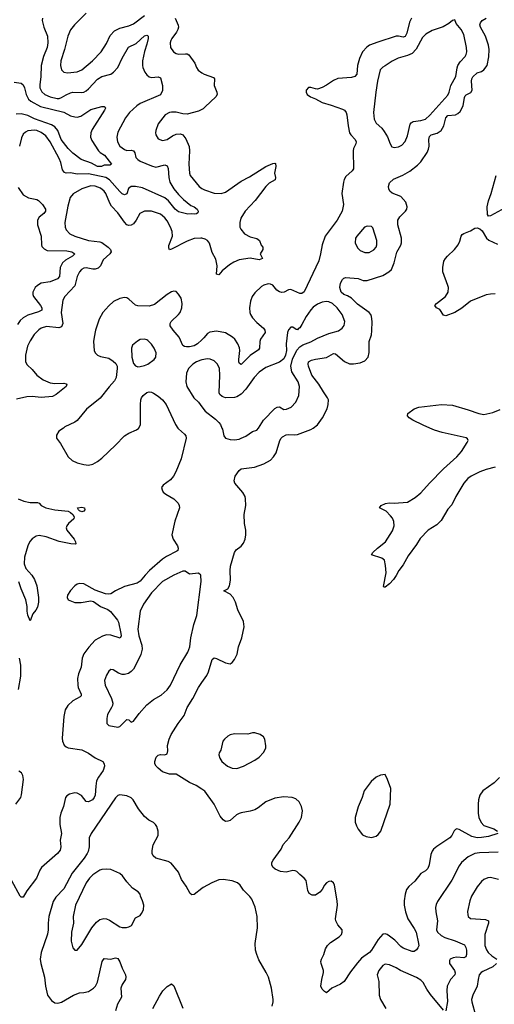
# Model space of a CAD drawing. Header units: inches. Extents: x 1954678 to 2060271, y 904822 to 1016299.
# Tile 370 of 403: x 2048378 to 2052603, y 984868 to 993636. Entities that reach past the tile are written whole.
import ezdxf

# ---------------------------------------------------------------- set-up
doc = ezdxf.new("R2010")
doc.units = ezdxf.units.IN
doc.header["$MEASUREMENT"] = 0
for name, color, linetype in [('C0948', 7, 'Continuous'), ('C0949', 7, 'Continuous'), ('C0958', 7, 'Continuous'), ('C0959', 7, 'Continuous')]:
    doc.layers.add(name, color=color, linetype=linetype)

msp = doc.modelspace()

# ---------------------------------------------------------------- linework, layer by layer
at = {"layer": 'C0948', "color": 5}
for points, elevation in [([(2049785.5, 990000), (2049790, 989993.7), (2049844.8, 989944.8), (2049856.4, 989930), (2049859.5, 989910), (2049814.3, 989725.7), (2049768.9, 989610), (2049747.5, 989572.5), (2049720.2, 989539.8), (2049656, 989490), (2049641, 989470), (2049644.7, 989450), (2049656, 989430), (2049678, 989410), (2049750, 989368.2), (2049788.2, 989330), (2049798.4, 989310), (2049801.3, 989290), (2049759.6, 989170), (2049733.1, 989050), (2049742.6, 989010), (2049781.5, 988950), (2049788.9, 988930), (2049784.4, 988910), (2049776.3, 988903.7), (2049684.2, 988855.8), (2049650, 988830.8), (2049532.9, 988730), (2049493.5, 988690), (2049450, 988635.4), (2049422.9, 988617.1), (2049310, 988589.8), (2049230, 988551.1), (2049190, 988524.7), (2049170, 988518.9), (2049142, 988522), (2049050, 988556.3), (2048950, 988611.2), (2048910, 988615.6), (2048890, 988609.5), (2048870, 988594), (2048830, 988552), (2048802.6, 988510), (2048801.3, 988490), (2048810, 988470.8), (2048870, 988447), (2048925.7, 988445.7), (2049010, 988460.9), (2049036.1, 988456.1), (2049096.3, 988410), (2049163.1, 988383.1), (2049187.3, 988367.3), (2049248.1, 988290), (2049258.4, 988270), (2049279, 988170), (2049280.8, 988150), (2049272.9, 988127.1), (2049190, 988155.3), (2049150, 988156.8), (2049113.9, 988146.1), (2049050, 988109.7), (2048992.4, 988047.6), (2048950.1, 987989.9), (2048934, 987950), (2048925.8, 987870), (2048901.5, 987810), (2048893.7, 987770), (2048895, 987710), (2048899.3, 987690), (2048926.2, 987630), (2048923.9, 987616.1), (2048915.1, 987604.9), (2048850.1, 987569.9), (2048807.6, 987530), (2048783.2, 987490), (2048769.3, 987430), (2048757.1, 987237.1), (2048759, 987210), (2048774.5, 987174.5), (2048790, 987160.3), (2048810, 987151.7), (2048930, 987133.4), (2048990, 987105.2), (2049050, 987063.6), (2049116.4, 987030), (2049130.2, 987010.2), (2049131.5, 986990), (2049120.3, 986950), (2049078.3, 986890), (2049062.9, 986857.1), (2049055, 986810), (2049050.2, 986730), (2049041.3, 986710), (2049025.3, 986690), (2048990, 986669.7), (2048970, 986673.6), (2048926.7, 986726.7), (2048890, 986748), (2048870, 986749.6), (2048821.1, 986738.9), (2048796.2, 986723.8), (2048784.9, 986710), (2048768.9, 986630), (2048744.4, 986570), (2048734.4, 986530), (2048735.2, 986470), (2048749.1, 986390), (2048738.7, 986330), (2048743.7, 986270), (2048739.3, 986240.7), (2048714.9, 986210), (2048572.9, 986087.1), (2048557.7, 986062.3), (2048527, 985990), (2048441.8, 985878.2), (2048410, 985820.9), (2048390, 985820.9), (2048382.9, 985830), (2048306.8, 985966.8)], 620), ([(2048766.4, 990000), (2048727.5, 989972.5), (2048704.7, 989935.3), (2048705.5, 989910), (2048741.7, 989861.7), (2048810, 989744.4), (2048843.8, 989710), (2048890, 989688.9), (2048950, 989674.3), (2048990, 989669.2), (2049030, 989678.8), (2049070, 989701.6), (2049110, 989733), (2049230, 989846), (2049310, 989931.2), (2049350, 989954.7), (2049416.9, 989983.1), (2049438.9, 990000)], 620), ([(2048364.4, 989370), (2048414, 989350), (2048470, 989336.3), (2048535.8, 989335.8), (2048550.4, 989330.4), (2048568.2, 989310), (2048610.7, 989290), (2048691.1, 989271.1), (2048810, 989258.4), (2048830, 989249.1), (2048850.9, 989230.9), (2048862.8, 989210), (2048859.5, 989190), (2048811.3, 989148.7), (2048797.6, 989130), (2048792.4, 989110), (2048796.4, 989090), (2048863.7, 989010), (2048874.9, 988985.1), (2048877.3, 988970), (2048873.3, 988966.7), (2048831.6, 988968.4), (2048730, 988988), (2048612.4, 989032.4), (2048550, 989042.1), (2048523.6, 989036.4), (2048487.3, 989012.7), (2048468.2, 988990), (2048448.9, 988951.1), (2048421.7, 988850), (2048418.8, 988790), (2048433.5, 988750), (2048486.4, 988690), (2048510, 988650.5), (2048530, 988594.8), (2048545, 988490), (2048543.9, 988450), (2048535.1, 988404.9), (2048521.4, 988378.6), (2048494.6, 988345.4), (2048470, 988282), (2048450, 988332.7), (2048443.2, 988370), (2048444.4, 988410), (2048432.7, 988470), (2048390.8, 988569.2), (2048370.9, 988630.9)], 580), ([(2048368.3, 987670), (2048387.1, 987790), (2048387.5, 987887.5), (2048376.1, 987950)], 620), ([(2050000, 986783.7), (2049950, 986815.1), (2049890, 986842.7), (2049770, 986918), (2049710, 986917), (2049650, 986939.5), (2049610, 986969.5), (2049592.3, 986990), (2049579.3, 987010), (2049579.3, 987030), (2049593.2, 987070), (2049610, 987086.8), (2049630, 987092.4), (2049670, 987090.6), (2049690, 987098), (2049695.9, 987124.1), (2049694, 987174), (2049708, 987230), (2049726, 987270), (2049789.6, 987370), (2049841.7, 987438.3), (2049869.7, 987510), (2049919.7, 987590), (2049969.8, 987690.2), (2050000, 987734.2)], 620), ([(2048343.6, 986650), (2048387.1, 986710), (2048393.3, 986733.3), (2048410.5, 986870), (2048405.2, 986905.2), (2048393.5, 986930), (2048370, 986943.5)], 620), ([(2050000, 985899.9), (2049930, 985844.5), (2049910, 985842.7), (2049893.8, 985853.8), (2049860.1, 985920.1), (2049818.8, 985978.8), (2049790, 986045.2), (2049724.9, 986124.9), (2049700.5, 986140.5), (2049589, 986170), (2049565.2, 986190), (2049558, 986210), (2049558, 986238), (2049567, 986287), (2049609.6, 986370), (2049609.7, 986410), (2049598, 986450), (2049587.3, 986470), (2049570, 986487.3), (2049527.7, 986507.7), (2049490, 986541.6), (2049434.7, 986610), (2049387.3, 986690), (2049370, 986705.6), (2049330, 986723.6), (2049270, 986733.6), (2049250, 986727.3), (2049230, 986707.6), (2049013.4, 986390), (2048996.9, 986350), (2048995.9, 986270), (2048987, 986230), (2048977.3, 986210), (2048951, 986169), (2048844.3, 986035.7), (2048770, 985896.4), (2048698.7, 985821.3), (2048676.1, 985783.9), (2048637.5, 985650), (2048631.2, 985590), (2048632.3, 985530), (2048626.2, 985493.8), (2048570.3, 985330), (2048561.1, 985270), (2048565.3, 985230), (2048599.5, 985110), (2048606.5, 985030), (2048626.5, 984950), (2048660.5, 984900.5), (2048690, 984882), (2048710, 984878), (2048730, 984879.5), (2048750, 984887.4), (2048857.2, 984950), (2048910, 984968.5), (2048950, 984971.8), (2048990, 984981.7), (2049035.6, 985010), (2049052.8, 985030), (2049070, 985064), (2049112.2, 985247.8), (2049130, 985275.5), (2049190, 985268.9), (2049230, 985281.3), (2049250, 985277.1), (2049270, 985247.3), (2049290.3, 985190), (2049318.4, 985130), (2049322.4, 985110), (2049319.3, 985090), (2049290, 985044), (2049278.4, 985010), (2049284.4, 984930), (2049248.9, 984870), (2049231.4, 984808.6)], 640), ([(2049563, 984830), (2049620.8, 984939.2), (2049652.7, 984987.3), (2049690, 985026.8), (2049730, 985051.3), (2049750, 985031.3), (2049830, 984834)], 640)]:
    msp.add_lwpolyline(points, dxfattribs=dict(at, elevation=elevation))
for points, elevation in [([(2048930, 989252.3), (2048910, 989263), (2048901.6, 989270), (2048892.3, 989290), (2048930, 989296.5), (2048954.8, 989290), (2048956.3, 989270), (2048950, 989259)], 580), ([(2049850, 988725.2), (2049830, 988725.1), (2049750, 988689.7), (2049650, 988632.8), (2049550, 988531.1), (2049479.5, 988430), (2049451.4, 988368.6), (2049429.2, 988210), (2049436.9, 988150), (2049465.4, 988065.4), (2049467, 988030), (2049456.3, 987983.7), (2049417.8, 987902.2), (2049390, 987853.7), (2049370, 987831.1), (2049345.9, 987814.1), (2049310, 987803.6), (2049290, 987805.1), (2049257.7, 987817.7), (2049210, 987846), (2049190, 987849), (2049170, 987835.3), (2049150, 987799), (2049132.7, 987750), (2049134.4, 987730), (2049139.5, 987710), (2049194.9, 987590), (2049207, 987550), (2049204.9, 987530), (2049195.8, 987510), (2049158.7, 987450), (2049152.7, 987412.7), (2049154.8, 987370), (2049170.7, 987350.7), (2049250, 987336.4), (2049270, 987341.3), (2049330, 987404.9), (2049350, 987401), (2049370, 987380.7), (2049390, 987390.6), (2049441.4, 987458.6), (2049510, 987534.4), (2049570, 987583), (2049638.3, 987621.7), (2049690, 987668), (2049720.5, 987710), (2049807.1, 987890), (2049875.2, 988004.8), (2049892.4, 988050), (2049902.2, 988130), (2049927.1, 988250), (2049955.8, 988330), (2049994.5, 988634.5), (2049989.5, 988689.5), (2049970, 988706), (2049890, 988699.3)], 640), ([(2049152.1, 986072.1), (2049110, 986067.6), (2049090, 986061.6), (2049030, 986020.4), (2048999.6, 985990), (2048970, 985949.6), (2048875.3, 985750), (2048854.6, 985650), (2048856.9, 985590), (2048838.3, 985510), (2048834.9, 985430), (2048851.9, 985371.9), (2048870, 985350.7), (2048890, 985350.6), (2048930, 985399.3), (2049021, 985550), (2049061.6, 985598.4), (2049090, 985621.5), (2049127, 985633), (2049150, 985630.2), (2049177.4, 985617.4), (2049270, 985558.4), (2049290, 985550.4), (2049327.7, 985552.3), (2049350, 985557.1), (2049373.2, 985570), (2049410, 985638), (2049450, 985658), (2049463.2, 985676.8), (2049478.4, 985710), (2049483.6, 985750), (2049471.5, 985790), (2049452, 985830), (2049449, 985850), (2049432.7, 985870), (2049382.4, 985902.4), (2049330, 985957.2), (2049292.5, 986012.5), (2049270, 986032), (2049190, 986069.4)], 660)]:
    msp.add_lwpolyline(points, close=True, dxfattribs=dict(at, elevation=elevation))
at = {"layer": 'C0949', "color": 5}
for points, elevation in [([(2048970, 993693.7), (2048865.3, 993590), (2048830, 993547.3), (2048805.5, 993490), (2048777.2, 993370), (2048744.7, 993270), (2048740.9, 993230), (2048750.3, 993190.3), (2048770, 993167.7), (2048803.7, 993163.7), (2048890, 993173.4), (2048930, 993190.3), (2049025.1, 993270), (2049103.5, 993350), (2049150, 993423), (2049183.9, 993496.1), (2049221.7, 993538.4), (2049270, 993562.3), (2049350, 993582.4), (2049390, 993599.1), (2049490, 993674)], 580), ([(2048581.6, 993650), (2048577.1, 993630), (2048592.2, 993570), (2048624.4, 993490), (2048629.3, 993430), (2048623.5, 993390), (2048591, 993310), (2048568.4, 993230), (2048564.8, 993130), (2048556, 993056), (2048558.4, 993030), (2048574.4, 992994.4), (2048600.3, 992970), (2048650, 992950.2), (2048710, 992934), (2048730, 992935.5), (2048750, 992944), (2048790, 992968.7), (2048830, 992986.4), (2048850.2, 992990.2), (2048930, 992986.7), (2048950, 992991.4), (2048970, 993002), (2048990, 993020.8), (2049071.7, 993108.2), (2049110, 993129.2), (2049190, 993152.2), (2049212, 993168), (2049250, 993210.3), (2049290, 993292.9), (2049346.9, 993393.1), (2049414.7, 993425.3), (2049490, 993493.4), (2049510, 993498.7), (2049515.8, 993495.8), (2049520.4, 993490), (2049520.8, 993470), (2049510, 993417.2), (2049488.2, 993351.8), (2049471.1, 993270), (2049470.2, 993230), (2049475.2, 993210), (2049491.4, 993170), (2049510, 993144.2), (2049530, 993126.7), (2049550, 993120.7), (2049610, 993128.9), (2049630, 993119.1), (2049650.2, 993050), (2049650, 993004.5), (2049630, 992967.7), (2049450, 992890.7), (2049420.8, 992870), (2049355.6, 992810), (2049318.9, 992761.1), (2049250, 992634), (2049242.7, 992590), (2049249.3, 992550), (2049269.5, 992509.4), (2049310, 992481.3), (2049330, 992472.3), (2049370, 992473.4), (2049390, 992468.4), (2049402.3, 992450), (2049412.6, 992410), (2049428.9, 992390), (2049450, 992378), (2049550, 992334.3), (2049590, 992322.9), (2049670, 992342.8), (2049690, 992336.4), (2049700.2, 992310), (2049705.6, 992230), (2049714, 992190), (2049749.3, 992130), (2049790, 992079.1), (2049834.7, 992034.7), (2049902, 991982), (2049930.5, 991970), (2049957.1, 991950), (2049965.5, 991930), (2049963.5, 991916.5), (2049952.7, 991907.3), (2049935.1, 991904.9), (2049910, 991908.2), (2049875.4, 991904.6), (2049790, 991925.4), (2049761.5, 991950), (2049702.6, 992022.6), (2049670, 992049.9), (2049470, 992139), (2049410, 992150.5), (2049370, 992149.8), (2049347.5, 992132.5), (2049330, 992087), (2049310, 992076.9), (2049290, 992086.4), (2049270, 992105), (2049176.4, 992210), (2049143.5, 992230), (2048990, 992264), (2048890, 992261.2), (2048830, 992272.1), (2048790, 992269.8), (2048775.8, 992275.8), (2048759.4, 992299.4), (2048745.1, 992365.1), (2048730, 992401.1), (2048649.8, 992550), (2048610, 992601.6), (2048570, 992632.9), (2048530, 992649.1), (2048510, 992651.9), (2048450, 992646.4), (2048430, 992636), (2048410, 992616.3), (2048394.2, 992585.8), (2048376.9, 992510)], 560), ([(2049760.9, 993650), (2049787.4, 993587.4), (2049790.2, 993570), (2049786, 993550), (2049774.3, 993525.7), (2049731.7, 993470), (2049721.7, 993450), (2049716, 993430), (2049721.1, 993390), (2049746.4, 993350), (2049770, 993334.9), (2049790.3, 993330.3), (2049853.8, 993333.8), (2049870, 993331.7), (2049883.4, 993323.4), (2049936.4, 993250), (2049950.3, 993210.3), (2049967, 993187), (2050000, 993163.6)], 580), ([(2048330, 993080.9), (2048390, 993071.5), (2048410, 993057.6), (2048422, 993030), (2048435.1, 992970), (2048457.2, 992930), (2048476.8, 992910), (2048562.4, 992862.4), (2048770, 992813.8), (2048830, 992781.2), (2048870, 992770.2), (2048890.7, 992769.3), (2048922.1, 992777.9), (2049010, 992835.3), (2049110, 992864), (2049130, 992864.7), (2049138.8, 992858.8), (2049141, 992850), (2049133.4, 992830), (2049022.9, 992657.1), (2049010.3, 992630), (2049007.6, 992590), (2049021, 992561), (2049080.3, 992470), (2049094.5, 992454.5), (2049131.7, 992430), (2049194.8, 992350), (2049179.3, 992340.7), (2049130, 992342), (2049104.7, 992330), (2049070, 992329.2), (2049017.3, 992357.3), (2048926, 992390), (2048850, 992447.4), (2048810, 992489.8), (2048748.1, 992570), (2048715.8, 992650), (2048690, 992682.6), (2048660.1, 992700.1), (2048510, 992753), (2048450, 992783.4), (2048390, 992799.4), (2048345, 992795)], 540), ([(2050000, 992838), (2049970, 992821.5), (2049870, 992794.8), (2049830, 992797.7), (2049770, 992813.7), (2049730, 992813.7), (2049710, 992809.6), (2049673.4, 992790), (2049610.4, 992710), (2049588.4, 992650), (2049586.4, 992630), (2049590.6, 992610), (2049610, 992574.8), (2049650, 992560.5), (2049690, 992570.5), (2049737.4, 992602.6), (2049770, 992617.4), (2049810, 992619.6), (2049831.1, 992611.1), (2049856.5, 992576.5), (2049886, 992506), (2049889.3, 992470), (2049882.2, 992350), (2049889.1, 992270), (2049896, 992250), (2049974, 992150), (2050000, 992134.4)], 580), ([(2050000, 991689.7), (2049990, 991692.2), (2049930, 991686.9), (2049870, 991665), (2049730, 991592.1), (2049710, 991588.3), (2049704.2, 991604.2), (2049706.3, 991626.3), (2049737.3, 991710), (2049736.4, 991750), (2049721.4, 991790), (2049690, 991844.7), (2049670, 991872.6), (2049630, 991903.5), (2049550, 991931.2), (2049490, 991931.3), (2049448.4, 991910), (2049414.3, 991850), (2049390, 991819.1), (2049370, 991805.3), (2049350, 991802.4), (2049330, 991810.9), (2049310, 991832), (2049250, 991917.2), (2049196.4, 991976.4), (2049181.4, 992001.4), (2049145.3, 992090), (2049129.8, 992110), (2049096.3, 992136.3), (2049050, 992155.2), (2049010, 992156.5), (2048930.1, 992129.9), (2048854.1, 992085.9), (2048827.9, 992052.1), (2048805.5, 991974.5), (2048779.7, 991830), (2048781.3, 991790), (2048790, 991766), (2048824.9, 991730), (2048868, 991708), (2048990, 991671), (2049090, 991658.2), (2049110, 991651), (2049165.8, 991610), (2049184.9, 991590), (2049191.8, 991570), (2049179.5, 991550), (2049122.2, 991497.8), (2049095.7, 991444.3), (2049076.3, 991423.7), (2049050, 991414.6), (2049030, 991414.1), (2048970, 991426.5), (2048950, 991423.5), (2048928.3, 991411.7), (2048911.3, 991390), (2048890, 991349.5), (2048870, 991266), (2048779.7, 991170), (2048761.6, 991138.4), (2048748.1, 991030), (2048762.2, 990930), (2048750, 990902.5), (2048726.6, 990893.4), (2048616.8, 990903.2), (2048570, 990888.7), (2048546.9, 990873.1), (2048507.7, 990832.3), (2048470, 990775.8), (2048447.8, 990730), (2048429.3, 990650), (2048430.2, 990590), (2048443.6, 990563.6), (2048490, 990520.8), (2048530, 990470.2), (2048587.2, 990430), (2048650, 990403), (2048690, 990396.8), (2048770, 990398), (2048792.6, 990392.6), (2048797.1, 990390), (2048791.5, 990370), (2048701.7, 990298.3), (2048670, 990281.7), (2048570, 990272.3), (2048490, 990279.9), (2048441.4, 990278.6), (2048350, 990256.8)], 580), ([(2048362.8, 992142.8), (2048410, 992078), (2048457.3, 992050), (2048530, 992035.2), (2048546, 992026), (2048582, 991990), (2048606.5, 991950), (2048608.7, 991930), (2048592.4, 991910), (2048550, 991876.9), (2048536, 991850), (2048536.9, 991810), (2048570.2, 991710), (2048570.4, 991630.4), (2048575.8, 991615.8), (2048594.4, 991594.4), (2048621.8, 991581.8), (2048797.5, 991577.5), (2048840.7, 991570), (2048868.2, 991550), (2048848.4, 991530), (2048784.6, 991495.4), (2048760.2, 991470), (2048737.2, 991430), (2048732.4, 991350), (2048714, 991330), (2048650, 991300.7), (2048570, 991288.8), (2048537, 991270), (2048516.9, 991250), (2048496, 991210), (2048494.6, 991190), (2048499.5, 991170), (2048562.8, 991090), (2048574.6, 991070), (2048574, 991050), (2048545.8, 991034.2), (2048450, 991005.7), (2048410, 990982.3), (2048382.3, 990957.7), (2048358.2, 990921.8)], 560), ([(2050000, 990786.7), (2049960.7, 990750), (2049930, 990732), (2049890, 990722.7), (2049862, 990722), (2049844.8, 990724.8), (2049830, 990734.7), (2049798, 990810), (2049742.8, 990870), (2049717.2, 990910), (2049716.8, 990930), (2049725.4, 990950), (2049792.8, 991010), (2049806.6, 991030), (2049822, 991070), (2049824.2, 991110), (2049815.6, 991155.6), (2049792.7, 991192.7), (2049770, 991214.5), (2049750, 991218.4), (2049730, 991213), (2049690, 991188), (2049579.2, 991100.8), (2049530, 991084.7), (2049430, 991088.4), (2049410, 991095.4), (2049350, 991146.3), (2049330, 991158), (2049310, 991162), (2049270, 991154), (2049214.2, 991125.8), (2049170, 991089.6), (2049118.9, 991030), (2049084.9, 990970), (2049052.9, 990870), (2049039.6, 990810), (2049036, 990770), (2049042, 990690), (2049050.4, 990670), (2049069.4, 990649.4), (2049098, 990638), (2049170, 990621.1), (2049210, 990595), (2049233.4, 990573.4), (2049244.2, 990550), (2049245.6, 990530), (2049237.3, 990450), (2049221, 990419), (2049173, 990367), (2049095.5, 990264.5), (2048972.4, 990167.6), (2048890, 990066.2), (2048870, 990051.5), (2048780.5, 990010), (2048766.4, 990000)], 620), ([(2050000, 990606.5), (2049990, 990604.5), (2049950.2, 990589.8), (2049918, 990570), (2049880.3, 990530), (2049862.6, 990490), (2049857.6, 990410), (2049866.7, 990370), (2049926.7, 990270), (2049970.3, 990230.2), (2050000, 990189.3)], 640), ([(2049438.9, 990000), (2049439.5, 990000.5), (2049452.5, 990027.5), (2049454.5, 990045.5), (2049452.6, 990210), (2049455.8, 990250), (2049462.6, 990270), (2049476.2, 990290), (2049510, 990315.8), (2049530, 990321.3), (2049550, 990318.7), (2049570, 990310.3), (2049610, 990283.1), (2049650, 990250.3), (2049680.2, 990210), (2049764, 990030), (2049785.5, 990000)], 620)]:
    msp.add_lwpolyline(points, dxfattribs=dict(at, elevation=elevation))
at = {"layer": 'C0949', "color": 5, "elevation": 640}
msp.add_lwpolyline([(2049490, 990792.3), (2049450, 990787), (2049425.8, 990774.1), (2049382.3, 990737.7), (2049372.4, 990710), (2049374.9, 990630), (2049390, 990576), (2049410, 990553.4), (2049430, 990546), (2049450, 990546.7), (2049490, 990557.1), (2049517.2, 990570), (2049574, 990610), (2049589.5, 990630.5), (2049591.8, 990670), (2049574.5, 990710), (2049550, 990746), (2049518.3, 990778.3), (2049510, 990786)], close=True, dxfattribs=at)
at = {"layer": 'C0958', "color": 5}
for points, elevation in [([(2050000, 987734.2), (2050043.1, 987796.9), (2050057.4, 987830), (2050090, 987939.1), (2050110, 987953), (2050130, 987948.4), (2050210, 987908), (2050250, 987900.5), (2050270, 987910.6), (2050290, 987937.3), (2050313.9, 987986.1), (2050326.2, 988050), (2050355.6, 988130), (2050377.2, 988230), (2050370, 988277.2), (2050320.6, 988380.6), (2050299.7, 988450), (2050279.3, 988490), (2050250, 988521), (2050194, 988550), (2050230, 988567.3), (2050245.8, 988594.2), (2050255.5, 988644.4), (2050249.9, 988729.9), (2050253.4, 988770), (2050289.2, 988890.8), (2050304.9, 988915.1), (2050350, 988948.7), (2050370, 988974.9), (2050385.1, 989010), (2050389.8, 989050), (2050389.8, 989090), (2050379.2, 989150), (2050375.3, 989230), (2050389.8, 989310), (2050388, 989370), (2050384.1, 989390), (2050365, 989425), (2050291.6, 989510), (2050285.9, 989530), (2050297, 989570), (2050330, 989621.8), (2050350, 989636.9), (2050467.5, 989652.5), (2050550, 989682), (2050610, 989714.4), (2050637.6, 989742.4), (2050659.8, 989780.2), (2050694, 989890), (2050704.7, 989910), (2050717.8, 989922.2), (2050750, 989940.3), (2050770, 989943.1), (2050820.7, 989939.3), (2050850, 989943.6), (2050970, 989987.6), (2050988.9, 990000)], 620), ([(2050177.6, 990000), (2050182, 989990), (2050194, 989930), (2050210, 989908.2), (2050250, 989896.3), (2050290, 989895.5), (2050330, 989901.3), (2050350, 989908.9), (2050391.3, 989928.7), (2050450, 989970.3), (2050490, 989980.7), (2050502.3, 990000)], 640), ([(2052610, 989651.7), (2052530, 989631.7), (2052472.8, 989610), (2052395.5, 989570), (2052366.6, 989550), (2052331.5, 989510), (2052258.9, 989390), (2052224.1, 989315.9), (2052190, 989277.7), (2052130, 989177.7), (2052090, 989137.4), (2052013.1, 989090), (2051942.5, 989017.5), (2051910, 988963.6), (2051837, 988863), (2051790, 988780.9), (2051752.7, 988730), (2051730, 988685.2), (2051704.9, 988650), (2051670, 988612.7), (2051630, 988581.2), (2051622, 988582), (2051615.3, 988590), (2051639.1, 988710), (2051634.2, 988774.2), (2051624.2, 988824.2), (2051602, 988842), (2051509.2, 988870), (2051520.9, 988890), (2051561.7, 988930), (2051633.8, 988986.2), (2051695.8, 989084.2), (2051712, 989130), (2051708.9, 989168.9), (2051696.2, 989196.2), (2051679.4, 989219.4), (2051639.3, 989259.3), (2051582, 989290), (2051594, 989310), (2051633.3, 989326.7), (2051667.4, 989332.6), (2051710, 989330.3), (2051830, 989340.2), (2051898.7, 989381.3), (2051950, 989423.6), (2052026, 989510), (2052150, 989635.8), (2052270, 989743.8), (2052309.8, 989790), (2052361.1, 989870), (2052369.6, 989890), (2052363, 989903), (2052351.6, 989911.6), (2052138.9, 989958.9), (2052070, 989982), (2052029.3, 990000)], 580), ([(2052650, 986887.6), (2052600, 986840), (2052500.4, 986770), (2052473.4, 986730), (2052462.8, 986690), (2052457.6, 986650), (2052459.4, 986570), (2052466.3, 986530), (2052486.5, 986486.5), (2052510, 986461), (2052598.4, 986430), (2052630.4, 986410)], 620), ([(2052634.8, 986390), (2052550, 986362.3), (2052490, 986352.2), (2052450, 986351.2), (2052403.4, 986363.4), (2052290, 986423.5), (2052270, 986429.6), (2052256.1, 986423.9), (2052245.8, 986414.1), (2052224.4, 986370), (2052206, 986350), (2052090, 986274.3), (2052062.6, 986250), (2052050, 986231.8), (2052038.2, 986201.8), (2052022.8, 986110), (2052010, 986078), (2051990, 986056.2), (2051947.6, 986032.4), (2051894.5, 985965.5), (2051843, 985917), (2051822, 985890), (2051808.8, 985850), (2051800.3, 985790), (2051800.9, 985750), (2051812.2, 985690), (2051833.4, 985630), (2051890, 985543.1), (2051906, 985510), (2051928.4, 985410), (2051930.3, 985389.7), (2051922, 985370), (2051910, 985353.2), (2051890, 985339), (2051870, 985337.2), (2051790, 985368), (2051770, 985383), (2051717.9, 985437.9), (2051670, 985475.1), (2051650, 985488.7), (2051630, 985495.1), (2051610, 985490.9), (2051570, 985443.5), (2051510.8, 985350), (2051490.4, 985329.6), (2051421.7, 985278.3), (2051383.5, 985236.5), (2051321.8, 985158.2), (2051266.7, 985070), (2051232.8, 985047.2), (2051157.1, 985010), (2051110, 984969), (2051090, 984982), (2051070, 985002), (2051058, 985030), (2051067.3, 985090), (2051082.9, 985150), (2051082.9, 985170), (2051062, 985230), (2051059.5, 985250), (2051063.7, 985270), (2051083.7, 985310), (2051099.1, 985360.9), (2051118, 985390), (2051143, 985417), (2051221.2, 985470), (2051241.2, 985490), (2051249.2, 985510), (2051249, 985530), (2051210, 985575.3), (2051192.7, 985610), (2051189.4, 985630), (2051206.6, 985750), (2051205.1, 985790), (2051179.5, 985930), (2051172.3, 985950), (2051150, 985964.5), (2051130, 985962.4), (2051110, 985949.6), (2051092.2, 985930), (2051070, 985889.4), (2051050, 985865.1), (2051010, 985840.7), (2050980.7, 985840.7), (2050955.1, 985855.1), (2050941.2, 985881.2), (2050926.6, 985970), (2050911.3, 985991.3), (2050870, 986022.7), (2050845.2, 986050), (2050830, 986057.6), (2050810, 986058.3), (2050750, 986044.2), (2050699, 986050), (2050653.2, 986070), (2050630, 986089.3), (2050622.7, 986110), (2050622.7, 986130), (2050632.7, 986150), (2050704.7, 986250), (2050724.2, 986290), (2050776.3, 986350), (2050865.6, 986490), (2050885.6, 986530), (2050895.1, 986590), (2050885.1, 986630), (2050865.1, 986670), (2050837, 986697), (2050802, 986710), (2050730, 986715), (2050650, 986703.7), (2050569.1, 986670.9), (2050501.3, 986618.7), (2050470, 986600.2), (2050430, 986586.3), (2050350, 986574.2), (2050330, 986567.2), (2050306.2, 986553.8), (2050250, 986505.6), (2050230, 986498), (2050210, 986497.2), (2050189.5, 986509.5), (2050163.3, 986543.3), (2050109, 986650), (2050026.8, 986766.8), (2050000, 986783.7)], 620), ([(2052636.4, 986223.6), (2052470, 986217.3), (2052430, 986211.6), (2052370, 986182), (2052310.2, 986129.8), (2052290, 986100.7), (2052225.4, 985974.6), (2052096.4, 985783.6), (2052084.3, 985755.7), (2052080.3, 985730), (2052081.5, 985690), (2052096.1, 985610), (2052088.1, 985530), (2052096.5, 985510), (2052130, 985480.2), (2052161.7, 985461.7), (2052254.2, 985434.2), (2052336.4, 985396.4), (2052350, 985374.8), (2052353.8, 985350), (2052356.2, 985310), (2052350, 985289.7), (2052330, 985282.4), (2052270, 985287.8), (2052237.4, 985282.6), (2052210.5, 985270), (2052203.4, 985256.6), (2052203.7, 985230), (2052247.6, 985170), (2052252.8, 985147.2), (2052250.2, 985130), (2052211.8, 985088.2), (2052183.5, 985030), (2052179, 984990), (2052185.9, 984894.1), (2052170, 984809.3)], 640), ([(2050626, 984850), (2050634, 984890), (2050633.1, 984910), (2050619.7, 985010), (2050591.2, 985110), (2050573, 985150), (2050505, 985265), (2050487.2, 985310), (2050477.7, 985350), (2050473.7, 985410), (2050495.1, 985550), (2050491.3, 985650), (2050474.2, 985734.1), (2050443.9, 985803.9), (2050427.6, 985827.6), (2050370, 985883.7), (2050340.7, 985930), (2050318, 985950), (2050270, 985968.3), (2050190, 985978.9), (2050150, 985976.3), (2050089, 985951), (2050010, 985907.8), (2050000, 985899.9)], 640), ([(2052638.9, 985978.9), (2052570, 985996.3), (2052545.1, 985994.9), (2052510, 985978.7), (2052490, 985961.6), (2052450, 985913.6), (2052399.6, 985830), (2052384.6, 985790), (2052364.4, 985695.6), (2052365.8, 985665.9), (2052370.6, 985650), (2052390, 985633), (2052524, 985624), (2052551.1, 985611.1), (2052552.1, 985590), (2052517.8, 985490), (2052519, 985390), (2052532, 985352), (2052548.6, 985328.6), (2052579.4, 985299.4), (2052624.4, 985270)], 660), ([(2052150, 984816.2), (2052035.9, 984955.9), (2052002.8, 985002.8), (2051970, 985061.6), (2051950, 985082), (2051910, 985106.9), (2051767.9, 985167.9), (2051730, 985192.3), (2051670, 985218), (2051630, 985225.2), (2051610, 985214), (2051574.8, 985170), (2051560.7, 985130), (2051575.5, 985070), (2051578.4, 984950), (2051588.4, 984910), (2051636.5, 984830)], 640), ([(2052620.9, 985230), (2052590, 985200.4), (2052500.9, 985159.1), (2052486, 985150), (2052468.9, 985130), (2052458.3, 985090), (2052450.3, 985030), (2052410.3, 984950), (2052400.4, 984910), (2052402.4, 984890), (2052436.1, 984770)], 660)]:
    msp.add_lwpolyline(points, dxfattribs=dict(at, elevation=elevation))
at = {"layer": 'C0958', "color": 5, "elevation": 620}
for points in [[(2050470, 987284), (2050450, 987284), (2050410, 987272.7), (2050290, 987275.8), (2050250, 987267.8), (2050230, 987256.3), (2050202, 987230), (2050187.2, 987210), (2050168.1, 987131.9), (2050153.7, 987106.3), (2050150.7, 987090), (2050159.9, 987059.9), (2050176, 987030), (2050227.9, 986987.9), (2050270, 986970.8), (2050310, 986967.3), (2050368.7, 986990), (2050470, 987043), (2050510, 987068), (2050549.3, 987110), (2050569.3, 987150), (2050569.4, 987170), (2050559, 987230), (2050548.7, 987250), (2050518, 987270)], [(2051630, 986913.2), (2051590, 986909.4), (2051550, 986892), (2051507.2, 986852.8), (2051445.3, 986770), (2051427.4, 986710), (2051390, 986625.2), (2051364, 986530), (2051364.9, 986490), (2051375.9, 986455.9), (2051390, 986427.7), (2051430, 986377.3), (2051461.7, 986361.7), (2051510, 986354.4), (2051550, 986365.7), (2051570, 986381.3), (2051592.2, 986410), (2051675.6, 986650), (2051680.5, 986790), (2051651.6, 986870)]]:
    msp.add_lwpolyline(points, close=True, dxfattribs=at)
at = {"layer": 'C0959', "color": 5}
for points, elevation in [([(2051864.5, 993650), (2051846.8, 993613.2), (2051823.3, 993516.6), (2051810, 993487.6), (2051790, 993482), (2051750, 993489.8), (2051730, 993488.9), (2051564.5, 993435.5), (2051491.3, 993408.7), (2051467.1, 993392.9), (2051430.3, 993350), (2051404, 993290), (2051383.6, 993230), (2051377.6, 993150), (2051361.6, 993130), (2051330, 993122.2), (2051210, 993114.2), (2051170, 993096), (2051110, 993052.4), (2051070, 993032.1), (2051030, 993018.7), (2051010, 993019.5), (2050970, 993032), (2050950, 993032), (2050926.8, 993010), (2050927.7, 992990), (2050937.3, 992970), (2050966, 992950), (2051010, 992933), (2051070, 992898.7), (2051150, 992875.5), (2051250, 992840.3), (2051269.3, 992829.3), (2051283.1, 992810), (2051290.2, 992790.2), (2051302.2, 992690), (2051314.2, 992630), (2051324.4, 992610), (2051364.4, 992570), (2051374.2, 992550), (2051370.2, 992530), (2051350.2, 992490), (2051346.7, 992470), (2051350, 992309.4), (2051338.7, 992290), (2051281, 992239), (2051266.2, 992213.8), (2051259.6, 992190), (2051245.5, 992090), (2051260.8, 991990), (2051247.2, 991930), (2051204.7, 991850), (2051098.3, 991710), (2051068.9, 991630), (2051056, 991550), (2051040.7, 991490), (2050910, 991212.7), (2050890, 991198.7), (2050870, 991199.3), (2050790, 991233.6), (2050770, 991231.6), (2050730.6, 991209.4), (2050710, 991206.2), (2050690, 991211.7), (2050667.2, 991227.2), (2050630, 991270.9), (2050610, 991280.9), (2050590, 991283.1), (2050550, 991273.3), (2050530, 991261.7), (2050470, 991203.5), (2050448.2, 991170), (2050431.7, 991128.3), (2050422.9, 991070), (2050426.5, 991030), (2050432.3, 991010), (2050450, 990981.5), (2050490, 990938.6), (2050548.9, 990888.9), (2050561.2, 990870), (2050564.2, 990850), (2050521.2, 990790), (2050514, 990770), (2050511.3, 990710), (2050502.7, 990697.3), (2050430, 990644.4), (2050350, 990565.6), (2050335.6, 990575.6), (2050329.2, 990589.2), (2050327.8, 990610), (2050337.7, 990690), (2050334.5, 990714.5), (2050320.8, 990750), (2050291.9, 990790), (2050270.9, 990810), (2050210, 990848.5), (2050130, 990863.5), (2050070, 990854.2), (2050050, 990840.5), (2050017.2, 990802.8), (2050000, 990786.7)], 620), ([(2050988.9, 990000), (2051030, 990027), (2051074.3, 990090), (2051114.7, 990170), (2051125.1, 990210), (2051125.7, 990250), (2051118, 990270), (2051080.9, 990320.9), (2051041.9, 990390), (2050977.9, 990470), (2050948.1, 990550), (2050944.7, 990570), (2050949.9, 990590.1), (2050975.2, 990604.8), (2051010, 990614.5), (2051110, 990627.6), (2051170, 990663.6), (2051190, 990662), (2051270, 990592), (2051312.9, 990572.9), (2051350, 990571.5), (2051410, 990582), (2051450, 990597.7), (2051479.8, 990630), (2051488.2, 990671.8), (2051489.8, 990770), (2051508.9, 990830), (2051513.5, 990866.5), (2051516.4, 990950), (2051510, 990992.7), (2051503.1, 991010), (2051487.2, 991030), (2051384.4, 991104.4), (2051330, 991157), (2051297, 991177), (2051263, 991190), (2051238, 991210), (2051228.2, 991250), (2051234, 991290), (2051250, 991322.4), (2051264.5, 991335.5), (2051280.5, 991339.5), (2051390, 991330.2), (2051434.8, 991314.8), (2051470, 991313.7), (2051610, 991357.2), (2051665.1, 991390), (2051687.1, 991412.9), (2051710, 991470.5), (2051734.9, 991565.1), (2051770.7, 991629.3), (2051775.6, 991650), (2051775.3, 991690), (2051744, 991810), (2051744.6, 991850), (2051760.6, 991879.4), (2051812.8, 991930), (2051823, 991950), (2051826.3, 991970), (2051815.1, 992010), (2051770, 992062), (2051691.9, 992091.9), (2051673, 992110), (2051663.9, 992130), (2051661.5, 992150), (2051670, 992183), (2051704.7, 992215.3), (2051789.2, 992250.8), (2051850, 992286.7), (2051919.1, 992340.9), (2051949.2, 992370.8), (2052005, 992455), (2052017.4, 992482.6), (2052022.5, 992510), (2052019.8, 992570), (2052025.1, 992594.9), (2052039.6, 992610), (2052093.3, 992626.7), (2052129.9, 992650.1), (2052152.9, 992690), (2052170, 992762), (2052190, 992783.9), (2052258, 992790), (2052279.4, 992800.6), (2052299.8, 992820.2), (2052325.4, 992870), (2052336.9, 992943.1), (2052342.8, 992957.2), (2052352.8, 992967.2), (2052392.7, 992987.3), (2052404.8, 993010), (2052398.5, 993090), (2052401.5, 993110), (2052410, 993126.5), (2052450, 993162.6), (2052490, 993176.5), (2052510, 993189.1), (2052539.3, 993230), (2052554.1, 993305.9), (2052555.8, 993370), (2052551.9, 993410), (2052525.6, 993490), (2052480.2, 993570), (2052474.8, 993590), (2052478.4, 993610), (2052495.6, 993630), (2052530, 993651)], 620), ([(2050000, 993163.6), (2050019.1, 993150), (2050102, 993122), (2050111.6, 993110), (2050110.2, 993050), (2050133.1, 992990), (2050134.9, 992970), (2050124.9, 992950), (2050030, 992860.4), (2050010, 992843.5), (2050000, 992838)], 580), ([(2050000, 992134.4), (2050021.5, 992121.5), (2050110, 992090.2), (2050170, 992087.5), (2050210, 992101.5), (2050350, 992197.7), (2050423.3, 992236.7), (2050570, 992327.6), (2050630, 992355.3), (2050650, 992358), (2050654.6, 992354.6), (2050658.3, 992330), (2050645.7, 992270), (2050654.4, 992230), (2050650.5, 992210), (2050599.6, 992180.4), (2050567.9, 992152.1), (2050474.6, 992025.4), (2050384.7, 991930), (2050347.3, 991870), (2050335.9, 991830), (2050338.8, 991790), (2050346.5, 991770), (2050380.2, 991730), (2050430, 991702.3), (2050488.2, 991688.2), (2050512.2, 991670), (2050527.8, 991627.8), (2050543, 991610), (2050543, 991590), (2050519.5, 991550), (2050538.4, 991510), (2050510, 991497.2), (2050430, 991512.5), (2050330, 991498.4), (2050282.5, 991477.4), (2050246.3, 991453.7), (2050179.7, 991400.3), (2050150, 991364.5), (2050130, 991369), (2050136.2, 991443.8), (2050124, 991504), (2050090, 991563.6), (2050067.2, 991647.2), (2050050, 991669.8), (2050030, 991682.2), (2050000, 991689.7)], 580), ([(2052700.2, 991959.8), (2052568.9, 991888.9), (2052550, 991888), (2052542, 991902), (2052540.5, 991970), (2052550, 992024.7), (2052575.1, 992090), (2052618, 992250)], 580), ([(2052610, 991194.4), (2052570, 991193.3), (2052530, 991185.3), (2052390, 991130.8), (2052312.7, 991067.3), (2052250, 991028.9), (2052170, 990998.4), (2052150, 991006), (2052116.3, 991056.3), (2052088.7, 991070), (2052072.7, 991090), (2052087.6, 991110), (2052167.3, 991170), (2052191.8, 991210), (2052194.5, 991250), (2052189.5, 991270), (2052143.5, 991390), (2052143.5, 991430), (2052154.5, 991485.5), (2052167.3, 991510), (2052184.5, 991530), (2052247.3, 991590), (2052282, 991630), (2052296.6, 991663.4), (2052307.3, 991710), (2052316.6, 991723.4), (2052330, 991733.4), (2052390, 991756.3), (2052430, 991778.8), (2052450, 991782.8), (2052474, 991774), (2052495.5, 991755.5), (2052532.4, 991690), (2052552.4, 991672.4), (2052630, 991637)], 580), ([(2050502.3, 990000), (2050546.9, 990070), (2050650, 990174.3), (2050670, 990186.3), (2050690, 990188.7), (2050730, 990166), (2050753.4, 990166.6), (2050793.2, 990186.8), (2050835.1, 990230), (2050862.4, 990290), (2050868.2, 990370), (2050857.4, 990410), (2050799.3, 990499.3), (2050791.2, 990550), (2050806.7, 990613.3), (2050845.8, 990694.2), (2050870, 990723.6), (2050899, 990741), (2050970, 990767.9), (2051030, 990799.7), (2051130, 990842.4), (2051214.5, 990865.5), (2051249.4, 990890), (2051266.2, 990913.8), (2051271.3, 990950), (2051248, 991010), (2051204.7, 991070), (2051163.6, 991110), (2051130, 991125.1), (2051110, 991127.2), (2051070, 991121), (2051030, 991104), (2050990, 991075.3), (2050968.7, 991051.3), (2050927.2, 990992.8), (2050890, 990921.3), (2050870, 990892.7), (2050855.5, 990884.5), (2050850, 990875.3), (2050838, 990878), (2050810, 990898), (2050790, 990898), (2050770, 990875.3), (2050762, 990850), (2050748.8, 990750), (2050751.7, 990690), (2050745.3, 990650), (2050730, 990615.1), (2050690, 990586.2), (2050570, 990539.2), (2050510, 990496.4), (2050463.6, 990450), (2050390, 990345.4), (2050350, 990302.6), (2050310, 990276.9), (2050289, 990271), (2050210, 990268.5), (2050180, 990280), (2050158.5, 990298.5), (2050152.6, 990312.6), (2050160.4, 990470), (2050155.8, 990530), (2050137.6, 990570), (2050110, 990596.9), (2050072.7, 990612.7), (2050050, 990616.1), (2050000, 990606.5)], 640), ([(2050000, 990189.3), (2050029.2, 990149.2), (2050120.2, 990080.2), (2050150.4, 990050), (2050164.4, 990030), (2050177.6, 990000)], 640), ([(2052029.3, 990000), (2051970, 990026.2), (2051876, 990070), (2051843.7, 990090), (2051829.2, 990110), (2051834, 990130), (2051890, 990170.6), (2051930, 990184.9), (2052131.5, 990208.5), (2052230, 990202.4), (2052370, 990162.8), (2052466, 990130), (2052510, 990121.7), (2052590, 990137.4), (2052654.5, 990165.5)], 580)]:
    msp.add_lwpolyline(points, dxfattribs=dict(at, elevation=elevation))
at = {"layer": 'C0959', "color": 5, "elevation": 640}
for points in [[(2052250, 993634), (2052230, 993629.2), (2052197.7, 993602.3), (2052147.5, 993572.5), (2052050, 993539.1), (2051992.1, 993507.9), (2051962.5, 993477.5), (2051906.3, 993373.7), (2051870, 993336.8), (2051830, 993316.5), (2051747.5, 993292.5), (2051692.1, 993267.9), (2051630, 993224.2), (2051610, 993215.1), (2051587.8, 993190), (2051561.5, 993090), (2051547.2, 992990), (2051527.2, 992810), (2051534, 992750), (2051550, 992716.3), (2051600.5, 992670), (2051621.4, 992641.4), (2051651.8, 992591.8), (2051674.9, 992530), (2051690, 992504), (2051710, 992498), (2051750, 992503.8), (2051780.1, 992519.9), (2051810, 992550.7), (2051830, 992601), (2051854, 992706), (2051861.4, 992718.6), (2051881.2, 992730), (2051950, 992739.3), (2051990, 992751.6), (2052030, 992787.7), (2052190, 992964.9), (2052202.2, 992990), (2052216.3, 993050), (2052259.4, 993130), (2052271.7, 993208.2), (2052279.4, 993230), (2052298.7, 993261.3), (2052343.6, 993310), (2052353, 993327), (2052358, 993350), (2052355.8, 993390), (2052330, 993504), (2052307.8, 993550), (2052263.8, 993603.8)], [(2051470, 991799), (2051446, 991790), (2051378.7, 991710), (2051367.6, 991690), (2051362.6, 991650), (2051383.6, 991603.6), (2051410, 991580.5), (2051450, 991563.8), (2051490, 991564.4), (2051530, 991585.5), (2051549.6, 991610), (2051556.3, 991630), (2051558, 991670), (2051522, 991782), (2051510, 991795.3)]]:
    msp.add_lwpolyline(points, close=True, dxfattribs=at)

doc.saveas('drawing.dxf')
